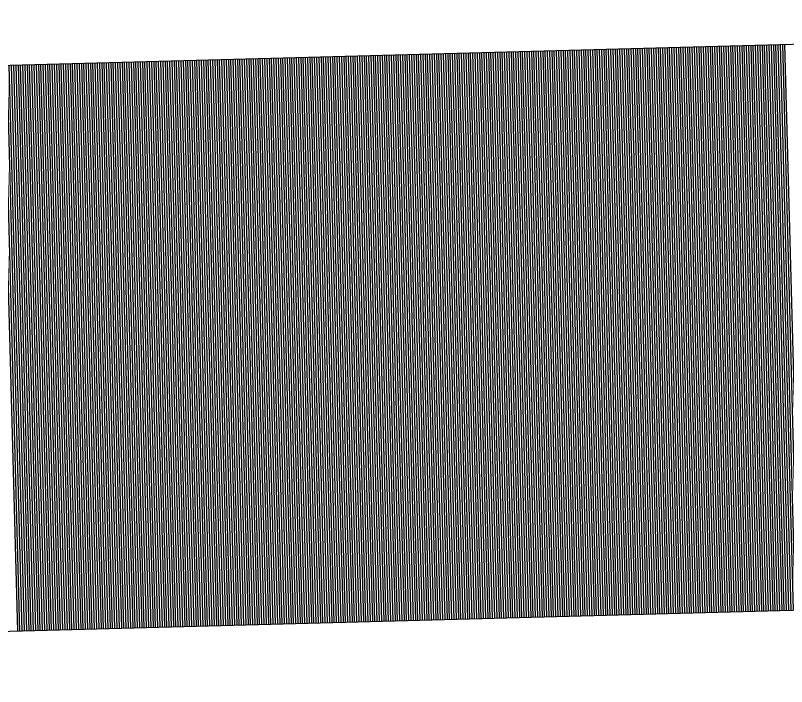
# Model space of a CAD drawing. Extents: x 1926836 to 1933254, y 596317 to 604524.
# Drawn here: x 1931335.064 to 1931338.473, y 596749.007 to 596751.972 of the extents above; entities that cross this region are included whole.
import ezdxf

# ---------------------------------------------------------------- set-up
doc = ezdxf.new("R2010")
doc.units = 0
doc.layers.add('Default', color=7, linetype='Continuous')

msp = doc.modelspace()

# ---------------------------------------------------------------- linework, layer by layer
at = {"layer": 'Default'}
for p, q in [((1931325.8745, 596751.5058), (1931343.2532, 596751.9723)), ((1931338.1347, 596751.8349), (1931338.2018, 596749.3358)), ((1931338.1447, 596751.8352), (1931338.2118, 596749.3361)), ((1931338.1547, 596751.8354), (1931338.2218, 596749.3363)), ((1931338.1647, 596751.8357), (1931338.2318, 596749.3366)), ((1931338.1747, 596751.836), (1931338.2418, 596749.3369)), ((1931338.1847, 596751.8362), (1931338.2518, 596749.3371)), ((1931338.1947, 596751.8365), (1931338.2617, 596749.3374)), ((1931338.2047, 596751.8368), (1931338.2717, 596749.3377)), ((1931338.2147, 596751.837), (1931338.2817, 596749.3379)), ((1931338.2247, 596751.8373), (1931338.2917, 596749.3382)), ((1931338.2346, 596751.8376), (1931338.3017, 596749.3385)), ((1931338.2446, 596751.8379), (1931338.3117, 596749.3388)), ((1931338.2546, 596751.8381), (1931338.3217, 596749.339)), ((1931338.2646, 596751.8384), (1931338.3317, 596749.3393)), ((1931338.2746, 596751.8387), (1931338.3417, 596749.3396)), ((1931338.2846, 596751.8389), (1931338.3517, 596749.3398)), ((1931338.2946, 596751.8392), (1931338.3617, 596749.3401)), ((1931338.3046, 596751.8395), (1931338.3717, 596749.3404)), ((1931338.3146, 596751.8397), (1931338.3817, 596749.3406)), ((1931338.3246, 596751.84), (1931338.3917, 596749.3409)), ((1931338.3346, 596751.8403), (1931338.4017, 596749.3412)), ((1931338.3446, 596751.8405), (1931338.4117, 596749.3414)), ((1931338.3546, 596751.8408), (1931338.4217, 596749.3417)), ((1931338.3646, 596751.8411), (1931338.4317, 596749.342)), ((1931338.3746, 596751.8413), (1931338.4417, 596749.3422)), ((1931338.3846, 596751.8416), (1931338.4517, 596749.3425)), ((1931338.3946, 596751.8419), (1931338.4617, 596749.3428)), ((1931338.4046, 596751.8421), (1931338.4717, 596749.343)), ((1931338.4146, 596751.8424), (1931338.4817, 596749.3433)), ((1931338.4246, 596751.8427), (1931338.4917, 596749.3436)), ((1931338.4346, 596751.8429), (1931338.5017, 596749.3438)), ((1931338.4446, 596751.8432), (1931338.5117, 596749.3441)), ((1931338.4546, 596751.8435), (1931338.5217, 596749.3444)), ((1931338.4646, 596751.8438), (1931338.5317, 596749.3447)), ((1931336.8651, 596751.8008), (1931336.9322, 596749.3017)), ((1931336.8751, 596751.8011), (1931336.9422, 596749.302)), ((1931336.8851, 596751.8014), (1931336.9522, 596749.3023)), ((1931336.8951, 596751.8016), (1931336.9622, 596749.3025)), ((1931336.9051, 596751.8019), (1931336.9722, 596749.3028)), ((1931336.9151, 596751.8022), (1931336.9822, 596749.3031)), ((1931336.9251, 596751.8024), (1931336.9922, 596749.3033)), ((1931336.9351, 596751.8027), (1931337.0022, 596749.3036)), ((1931336.9451, 596751.803), (1931337.0122, 596749.3039)), ((1931336.9551, 596751.8032), (1931337.0222, 596749.3041)), ((1931336.9651, 596751.8035), (1931337.0322, 596749.3044)), ((1931336.9751, 596751.8038), (1931337.0422, 596749.3047)), ((1931336.9851, 596751.804), (1931337.0522, 596749.3049)), ((1931336.9951, 596751.8043), (1931337.0622, 596749.3052)), ((1931337.0051, 596751.8046), (1931337.0722, 596749.3055)), ((1931337.0151, 596751.8048), (1931337.0822, 596749.3057)), ((1931337.0251, 596751.8051), (1931337.0922, 596749.306)), ((1931337.0351, 596751.8054), (1931337.1022, 596749.3063)), ((1931337.0451, 596751.8056), (1931337.1122, 596749.3065)), ((1931337.0551, 596751.8059), (1931337.1222, 596749.3068)), ((1931337.0651, 596751.8062), (1931337.1322, 596749.3071)), ((1931337.0751, 596751.8065), (1931337.1422, 596749.3074)), ((1931337.0851, 596751.8067), (1931337.1521, 596749.3076)), ((1931337.0951, 596751.807), (1931337.1621, 596749.3079)), ((1931337.1051, 596751.8073), (1931337.1721, 596749.3082)), ((1931337.1151, 596751.8075), (1931337.1821, 596749.3084)), ((1931337.125, 596751.8078), (1931337.1921, 596749.3087)), ((1931337.135, 596751.8081), (1931337.2021, 596749.309)), ((1931337.145, 596751.8083), (1931337.2121, 596749.3092)), ((1931337.155, 596751.8086), (1931337.2221, 596749.3095)), ((1931337.165, 596751.8089), (1931337.2321, 596749.3098)), ((1931337.175, 596751.8091), (1931337.2421, 596749.31)), ((1931337.185, 596751.8094), (1931337.2521, 596749.3103)), ((1931337.195, 596751.8097), (1931337.2621, 596749.3106)), ((1931337.205, 596751.8099), (1931337.2721, 596749.3108)), ((1931337.215, 596751.8102), (1931337.2821, 596749.3111)), ((1931337.225, 596751.8105), (1931337.2921, 596749.3114)), ((1931337.235, 596751.8107), (1931337.3021, 596749.3116)), ((1931337.245, 596751.811), (1931337.3121, 596749.3119)), ((1931337.255, 596751.8113), (1931337.3221, 596749.3122)), ((1931337.265, 596751.8116), (1931337.3321, 596749.3125)), ((1931337.275, 596751.8118), (1931337.3421, 596749.3127)), ((1931337.285, 596751.8121), (1931337.3521, 596749.313)), ((1931337.295, 596751.8124), (1931337.3621, 596749.3133)), ((1931337.305, 596751.8126), (1931337.3721, 596749.3135)), ((1931337.315, 596751.8129), (1931337.3821, 596749.3138)), ((1931337.325, 596751.8132), (1931337.3921, 596749.3141)), ((1931337.335, 596751.8134), (1931337.4021, 596749.3143)), ((1931337.345, 596751.8137), (1931337.4121, 596749.3146)), ((1931337.355, 596751.814), (1931337.4221, 596749.3149)), ((1931337.365, 596751.8142), (1931337.432, 596749.3151)), ((1931337.375, 596751.8145), (1931337.442, 596749.3154)), ((1931337.385, 596751.8148), (1931337.452, 596749.3157)), ((1931337.395, 596751.815), (1931337.462, 596749.3159)), ((1931337.4049, 596751.8153), (1931337.472, 596749.3162)), ((1931337.4149, 596751.8156), (1931337.482, 596749.3165)), ((1931337.4249, 596751.8158), (1931337.492, 596749.3167)), ((1931337.4349, 596751.8161), (1931337.502, 596749.317)), ((1931337.4449, 596751.8164), (1931337.512, 596749.3173)), ((1931337.4549, 596751.8167), (1931337.522, 596749.3176)), ((1931337.4649, 596751.8169), (1931337.532, 596749.3178)), ((1931337.4749, 596751.8172), (1931337.542, 596749.3181)), ((1931337.4849, 596751.8175), (1931337.552, 596749.3184)), ((1931337.4949, 596751.8177), (1931337.562, 596749.3186)), ((1931337.5049, 596751.818), (1931337.572, 596749.3189)), ((1931337.5149, 596751.8183), (1931337.582, 596749.3192)), ((1931337.5249, 596751.8185), (1931337.592, 596749.3194)), ((1931337.5349, 596751.8188), (1931337.602, 596749.3197)), ((1931337.5449, 596751.8191), (1931337.612, 596749.32)), ((1931337.5549, 596751.8193), (1931337.622, 596749.3202)), ((1931337.5649, 596751.8196), (1931337.632, 596749.3205)), ((1931337.5749, 596751.8199), (1931337.642, 596749.3208)), ((1931337.5849, 596751.8201), (1931337.652, 596749.321)), ((1931337.5949, 596751.8204), (1931337.662, 596749.3213)), ((1931337.6049, 596751.8207), (1931337.672, 596749.3216)), ((1931337.6149, 596751.8209), (1931337.682, 596749.3218)), ((1931337.6249, 596751.8212), (1931337.692, 596749.3221)), ((1931337.6349, 596751.8215), (1931337.702, 596749.3224)), ((1931337.6449, 596751.8217), (1931337.7119, 596749.3227)), ((1931337.6549, 596751.822), (1931337.7219, 596749.3229)), ((1931337.6649, 596751.8223), (1931337.7319, 596749.3232)), ((1931337.6749, 596751.8226), (1931337.7419, 596749.3235)), ((1931337.6848, 596751.8228), (1931337.7519, 596749.3237)), ((1931337.6948, 596751.8231), (1931337.7619, 596749.324)), ((1931337.7048, 596751.8234), (1931337.7719, 596749.3243)), ((1931337.7148, 596751.8236), (1931337.7819, 596749.3245)), ((1931337.7248, 596751.8239), (1931337.7919, 596749.3248)), ((1931337.7348, 596751.8242), (1931337.8019, 596749.3251)), ((1931337.7448, 596751.8244), (1931337.8119, 596749.3253)), ((1931337.7548, 596751.8247), (1931337.8219, 596749.3256)), ((1931337.7648, 596751.825), (1931337.8319, 596749.3259)), ((1931337.7748, 596751.8252), (1931337.8419, 596749.3261)), ((1931337.7848, 596751.8255), (1931337.8519, 596749.3264)), ((1931337.7948, 596751.8258), (1931337.8619, 596749.3267)), ((1931337.8048, 596751.826), (1931337.8719, 596749.3269)), ((1931337.8148, 596751.8263), (1931337.8819, 596749.3272)), ((1931337.8248, 596751.8266), (1931337.8919, 596749.3275)), ((1931337.8348, 596751.8268), (1931337.9019, 596749.3277)), ((1931337.8448, 596751.8271), (1931337.9119, 596749.328)), ((1931337.8548, 596751.8274), (1931337.9219, 596749.3283)), ((1931337.8648, 596751.8277), (1931337.9319, 596749.3286)), ((1931337.8748, 596751.8279), (1931337.9419, 596749.3288)), ((1931337.8848, 596751.8282), (1931337.9519, 596749.3291)), ((1931337.8948, 596751.8285), (1931337.9619, 596749.3294)), ((1931337.9048, 596751.8287), (1931337.9719, 596749.3296)), ((1931337.9148, 596751.829), (1931337.9819, 596749.3299)), ((1931337.9248, 596751.8293), (1931337.9918, 596749.3302)), ((1931337.9348, 596751.8295), (1931338.0018, 596749.3304)), ((1931337.9448, 596751.8298), (1931338.0118, 596749.3307)), ((1931337.9547, 596751.8301), (1931338.0218, 596749.331)), ((1931337.9647, 596751.8303), (1931338.0318, 596749.3312)), ((1931337.9747, 596751.8306), (1931338.0418, 596749.3315)), ((1931337.9847, 596751.8309), (1931338.0518, 596749.3318)), ((1931337.9947, 596751.8311), (1931338.0618, 596749.332)), ((1931338.0047, 596751.8314), (1931338.0718, 596749.3323)), ((1931338.0147, 596751.8317), (1931338.0818, 596749.3326)), ((1931338.0247, 596751.8319), (1931338.0918, 596749.3328)), ((1931338.0347, 596751.8322), (1931338.1018, 596749.3331)), ((1931338.0447, 596751.8325), (1931338.1118, 596749.3334)), ((1931338.0547, 596751.8328), (1931338.1218, 596749.3337)), ((1931338.0647, 596751.833), (1931338.1318, 596749.3339)), ((1931338.0747, 596751.8333), (1931338.1418, 596749.3342)), ((1931338.0847, 596751.8336), (1931338.1518, 596749.3345)), ((1931338.0947, 596751.8338), (1931338.1618, 596749.3347)), ((1931338.1047, 596751.8341), (1931338.1718, 596749.335)), ((1931338.1147, 596751.8344), (1931338.1818, 596749.3353)), ((1931338.1247, 596751.8346), (1931338.1918, 596749.3355)), ((1931335.5956, 596751.7667), (1931335.6627, 596749.2676)), ((1931335.6056, 596751.767), (1931335.6727, 596749.2679)), ((1931335.6156, 596751.7673), (1931335.6827, 596749.2682)), ((1931335.6256, 596751.7675), (1931335.6927, 596749.2684)), ((1931335.6356, 596751.7678), (1931335.7027, 596749.2687)), ((1931335.6456, 596751.7681), (1931335.7127, 596749.269)), ((1931335.6556, 596751.7683), (1931335.7227, 596749.2692)), ((1931335.6656, 596751.7686), (1931335.7327, 596749.2695)), ((1931335.6756, 596751.7689), (1931335.7427, 596749.2698)), ((1931335.6856, 596751.7692), (1931335.7527, 596749.2701)), ((1931335.6956, 596751.7694), (1931335.7626, 596749.2703)), ((1931335.7056, 596751.7697), (1931335.7726, 596749.2706)), ((1931335.7156, 596751.77), (1931335.7826, 596749.2709)), ((1931335.7256, 596751.7702), (1931335.7926, 596749.2711)), ((1931335.7355, 596751.7705), (1931335.8026, 596749.2714)), ((1931335.7455, 596751.7708), (1931335.8126, 596749.2717)), ((1931335.7555, 596751.771), (1931335.8226, 596749.2719)), ((1931335.7655, 596751.7713), (1931335.8326, 596749.2722)), ((1931335.7755, 596751.7716), (1931335.8426, 596749.2725)), ((1931335.7855, 596751.7718), (1931335.8526, 596749.2727)), ((1931335.7955, 596751.7721), (1931335.8626, 596749.273)), ((1931335.8055, 596751.7724), (1931335.8726, 596749.2733)), ((1931335.8155, 596751.7726), (1931335.8826, 596749.2735)), ((1931335.8255, 596751.7729), (1931335.8926, 596749.2738)), ((1931335.8355, 596751.7732), (1931335.9026, 596749.2741)), ((1931335.8455, 596751.7734), (1931335.9126, 596749.2743)), ((1931335.8555, 596751.7737), (1931335.9226, 596749.2746)), ((1931335.8655, 596751.774), (1931335.9326, 596749.2749)), ((1931335.8755, 596751.7743), (1931335.9426, 596749.2752)), ((1931335.8855, 596751.7745), (1931335.9526, 596749.2754)), ((1931335.8955, 596751.7748), (1931335.9626, 596749.2757)), ((1931335.9055, 596751.7751), (1931335.9726, 596749.276)), ((1931335.9155, 596751.7753), (1931335.9826, 596749.2762)), ((1931335.9255, 596751.7756), (1931335.9926, 596749.2765)), ((1931335.9355, 596751.7759), (1931336.0026, 596749.2768)), ((1931335.9455, 596751.7761), (1931336.0126, 596749.277)), ((1931335.9555, 596751.7764), (1931336.0226, 596749.2773)), ((1931335.9655, 596751.7767), (1931336.0326, 596749.2776)), ((1931335.9755, 596751.7769), (1931336.0425, 596749.2778)), ((1931335.9855, 596751.7772), (1931336.0525, 596749.2781)), ((1931335.9955, 596751.7775), (1931336.0625, 596749.2784)), ((1931336.0055, 596751.7777), (1931336.0725, 596749.2786)), ((1931336.0154, 596751.778), (1931336.0825, 596749.2789)), ((1931336.0254, 596751.7783), (1931336.0925, 596749.2792)), ((1931336.0354, 596751.7785), (1931336.1025, 596749.2794)), ((1931336.0454, 596751.7788), (1931336.1125, 596749.2797)), ((1931336.0554, 596751.7791), (1931336.1225, 596749.28)), ((1931336.0654, 596751.7794), (1931336.1325, 596749.2803)), ((1931336.0754, 596751.7796), (1931336.1425, 596749.2805)), ((1931336.0854, 596751.7799), (1931336.1525, 596749.2808)), ((1931336.0954, 596751.7802), (1931336.1625, 596749.2811)), ((1931336.1054, 596751.7804), (1931336.1725, 596749.2813)), ((1931336.1154, 596751.7807), (1931336.1825, 596749.2816)), ((1931336.1254, 596751.781), (1931336.1925, 596749.2819)), ((1931336.1354, 596751.7812), (1931336.2025, 596749.2821)), ((1931336.1454, 596751.7815), (1931336.2125, 596749.2824)), ((1931336.1554, 596751.7818), (1931336.2225, 596749.2827)), ((1931336.1654, 596751.782), (1931336.2325, 596749.2829)), ((1931336.1754, 596751.7823), (1931336.2425, 596749.2832)), ((1931336.1854, 596751.7826), (1931336.2525, 596749.2835)), ((1931336.1954, 596751.7828), (1931336.2625, 596749.2837)), ((1931336.2054, 596751.7831), (1931336.2725, 596749.284)), ((1931336.2154, 596751.7834), (1931336.2825, 596749.2843)), ((1931336.2254, 596751.7836), (1931336.2925, 596749.2845)), ((1931336.2354, 596751.7839), (1931336.3025, 596749.2848)), ((1931336.2454, 596751.7842), (1931336.3125, 596749.2851)), ((1931336.2554, 596751.7844), (1931336.3224, 596749.2854)), ((1931336.2654, 596751.7847), (1931336.3324, 596749.2856)), ((1931336.2754, 596751.785), (1931336.3424, 596749.2859)), ((1931336.2854, 596751.7853), (1931336.3524, 596749.2862)), ((1931336.2953, 596751.7855), (1931336.3624, 596749.2864)), ((1931336.3053, 596751.7858), (1931336.3724, 596749.2867)), ((1931336.3153, 596751.7861), (1931336.3824, 596749.287)), ((1931336.3253, 596751.7863), (1931336.3924, 596749.2872)), ((1931336.3353, 596751.7866), (1931336.4024, 596749.2875)), ((1931336.3453, 596751.7869), (1931336.4124, 596749.2878)), ((1931336.3553, 596751.7871), (1931336.4224, 596749.288)), ((1931336.3653, 596751.7874), (1931336.4324, 596749.2883)), ((1931336.3753, 596751.7877), (1931336.4424, 596749.2886)), ((1931336.3853, 596751.7879), (1931336.4524, 596749.2888)), ((1931336.3953, 596751.7882), (1931336.4624, 596749.2891)), ((1931336.4053, 596751.7885), (1931336.4724, 596749.2894)), ((1931336.4153, 596751.7887), (1931336.4824, 596749.2896)), ((1931336.4253, 596751.789), (1931336.4924, 596749.2899)), ((1931336.4353, 596751.7893), (1931336.5024, 596749.2902)), ((1931336.4453, 596751.7895), (1931336.5124, 596749.2904)), ((1931336.4553, 596751.7898), (1931336.5224, 596749.2907)), ((1931336.4653, 596751.7901), (1931336.5324, 596749.291)), ((1931336.4753, 596751.7904), (1931336.5424, 596749.2913)), ((1931336.4853, 596751.7906), (1931336.5524, 596749.2915)), ((1931336.4953, 596751.7909), (1931336.5624, 596749.2918)), ((1931336.5053, 596751.7912), (1931336.5724, 596749.2921)), ((1931336.5153, 596751.7914), (1931336.5824, 596749.2923)), ((1931336.5253, 596751.7917), (1931336.5924, 596749.2926)), ((1931336.5353, 596751.792), (1931336.6023, 596749.2929)), ((1931336.5453, 596751.7922), (1931336.6123, 596749.2931)), ((1931336.5553, 596751.7925), (1931336.6223, 596749.2934)), ((1931336.5653, 596751.7928), (1931336.6323, 596749.2937)), ((1931336.5752, 596751.793), (1931336.6423, 596749.2939)), ((1931336.5852, 596751.7933), (1931336.6523, 596749.2942)), ((1931336.5952, 596751.7936), (1931336.6623, 596749.2945)), ((1931336.6052, 596751.7938), (1931336.6723, 596749.2947)), ((1931336.6152, 596751.7941), (1931336.6823, 596749.295)), ((1931336.6252, 596751.7944), (1931336.6923, 596749.2953)), ((1931336.6352, 596751.7946), (1931336.7023, 596749.2955)), ((1931336.6452, 596751.7949), (1931336.7123, 596749.2958)), ((1931336.6552, 596751.7952), (1931336.7223, 596749.2961)), ((1931336.6652, 596751.7955), (1931336.7323, 596749.2964)), ((1931336.6752, 596751.7957), (1931336.7423, 596749.2966)), ((1931336.6852, 596751.796), (1931336.7523, 596749.2969)), ((1931336.6952, 596751.7963), (1931336.7623, 596749.2972)), ((1931336.7052, 596751.7965), (1931336.7723, 596749.2974)), ((1931336.7152, 596751.7968), (1931336.7823, 596749.2977)), ((1931336.7252, 596751.7971), (1931336.7923, 596749.298)), ((1931336.7352, 596751.7973), (1931336.8023, 596749.2982)), ((1931336.7452, 596751.7976), (1931336.8123, 596749.2985)), ((1931336.7552, 596751.7979), (1931336.8223, 596749.2988)), ((1931336.7652, 596751.7981), (1931336.8323, 596749.299)), ((1931336.7752, 596751.7984), (1931336.8423, 596749.2993)), ((1931336.7852, 596751.7987), (1931336.8523, 596749.2996)), ((1931336.7952, 596751.7989), (1931336.8623, 596749.2998)), ((1931336.8052, 596751.7992), (1931336.8723, 596749.3001)), ((1931336.8152, 596751.7995), (1931336.8822, 596749.3004)), ((1931336.8252, 596751.7997), (1931336.8922, 596749.3006)), ((1931336.8352, 596751.8), (1931336.9022, 596749.3009)), ((1931336.8451, 596751.8003), (1931336.9122, 596749.3012)), ((1931336.8551, 596751.8006), (1931336.9222, 596749.3015)), ((1931335.0058, 596751.7509), (1931335.0729, 596749.2518)), ((1931335.0158, 596751.7512), (1931335.0829, 596749.2521)), ((1931335.0258, 596751.7514), (1931335.0929, 596749.2523)), ((1931335.0358, 596751.7517), (1931335.1029, 596749.2526)), ((1931335.0458, 596751.752), (1931335.1129, 596749.2529)), ((1931335.0558, 596751.7522), (1931335.1229, 596749.2531)), ((1931335.0658, 596751.7525), (1931335.1329, 596749.2534)), ((1931335.0758, 596751.7528), (1931335.1429, 596749.2537)), ((1931335.0858, 596751.7531), (1931335.1529, 596749.254)), ((1931335.0958, 596751.7533), (1931335.1629, 596749.2542)), ((1931335.1058, 596751.7536), (1931335.1729, 596749.2545)), ((1931335.1158, 596751.7539), (1931335.1829, 596749.2548)), ((1931335.1258, 596751.7541), (1931335.1929, 596749.255)), ((1931335.1358, 596751.7544), (1931335.2029, 596749.2553)), ((1931335.1458, 596751.7547), (1931335.2128, 596749.2556)), ((1931335.1558, 596751.7549), (1931335.2228, 596749.2558)), ((1931335.1658, 596751.7552), (1931335.2328, 596749.2561)), ((1931335.1758, 596751.7555), (1931335.2428, 596749.2564)), ((1931335.1857, 596751.7557), (1931335.2528, 596749.2566)), ((1931335.1957, 596751.756), (1931335.2628, 596749.2569)), ((1931335.2057, 596751.7563), (1931335.2728, 596749.2572)), ((1931335.2157, 596751.7565), (1931335.2828, 596749.2574)), ((1931335.2257, 596751.7568), (1931335.2928, 596749.2577)), ((1931335.2357, 596751.7571), (1931335.3028, 596749.258)), ((1931335.2457, 596751.7573), (1931335.3128, 596749.2582)), ((1931335.2557, 596751.7576), (1931335.3228, 596749.2585)), ((1931335.2657, 596751.7579), (1931335.3328, 596749.2588)), ((1931335.2757, 596751.7582), (1931335.3428, 596749.2591)), ((1931335.2857, 596751.7584), (1931335.3528, 596749.2593)), ((1931335.2957, 596751.7587), (1931335.3628, 596749.2596)), ((1931335.3057, 596751.759), (1931335.3728, 596749.2599)), ((1931335.3157, 596751.7592), (1931335.3828, 596749.2601)), ((1931335.3257, 596751.7595), (1931335.3928, 596749.2604)), ((1931335.3357, 596751.7598), (1931335.4028, 596749.2607)), ((1931335.3457, 596751.76), (1931335.4128, 596749.2609)), ((1931335.3557, 596751.7603), (1931335.4228, 596749.2612)), ((1931335.3657, 596751.7606), (1931335.4328, 596749.2615)), ((1931335.3757, 596751.7608), (1931335.4428, 596749.2617)), ((1931335.3857, 596751.7611), (1931335.4528, 596749.262)), ((1931335.3957, 596751.7614), (1931335.4628, 596749.2623)), ((1931335.4057, 596751.7616), (1931335.4728, 596749.2625)), ((1931335.4157, 596751.7619), (1931335.4828, 596749.2628)), ((1931335.4257, 596751.7622), (1931335.4927, 596749.2631)), ((1931335.4357, 596751.7624), (1931335.5027, 596749.2633)), ((1931335.4457, 596751.7627), (1931335.5127, 596749.2636)), ((1931335.4557, 596751.763), (1931335.5227, 596749.2639)), ((1931335.4656, 596751.7633), (1931335.5327, 596749.2642)), ((1931335.4756, 596751.7635), (1931335.5427, 596749.2644)), ((1931335.4856, 596751.7638), (1931335.5527, 596749.2647)), ((1931335.4956, 596751.7641), (1931335.5627, 596749.265)), ((1931335.5056, 596751.7643), (1931335.5727, 596749.2652)), ((1931335.5156, 596751.7646), (1931335.5827, 596749.2655)), ((1931335.5256, 596751.7649), (1931335.5927, 596749.2658)), ((1931335.5356, 596751.7651), (1931335.6027, 596749.266)), ((1931335.5456, 596751.7654), (1931335.6127, 596749.2663)), ((1931335.5556, 596751.7657), (1931335.6227, 596749.2666)), ((1931335.5656, 596751.7659), (1931335.6327, 596749.2668)), ((1931335.5756, 596751.7662), (1931335.6427, 596749.2671)), ((1931335.5856, 596751.7665), (1931335.6527, 596749.2674)), ((1931325.9416, 596749.0067), (1931343.3203, 596749.4732))]:
    msp.add_line(p, q, dxfattribs=at)

doc.saveas('drawing.dxf')
